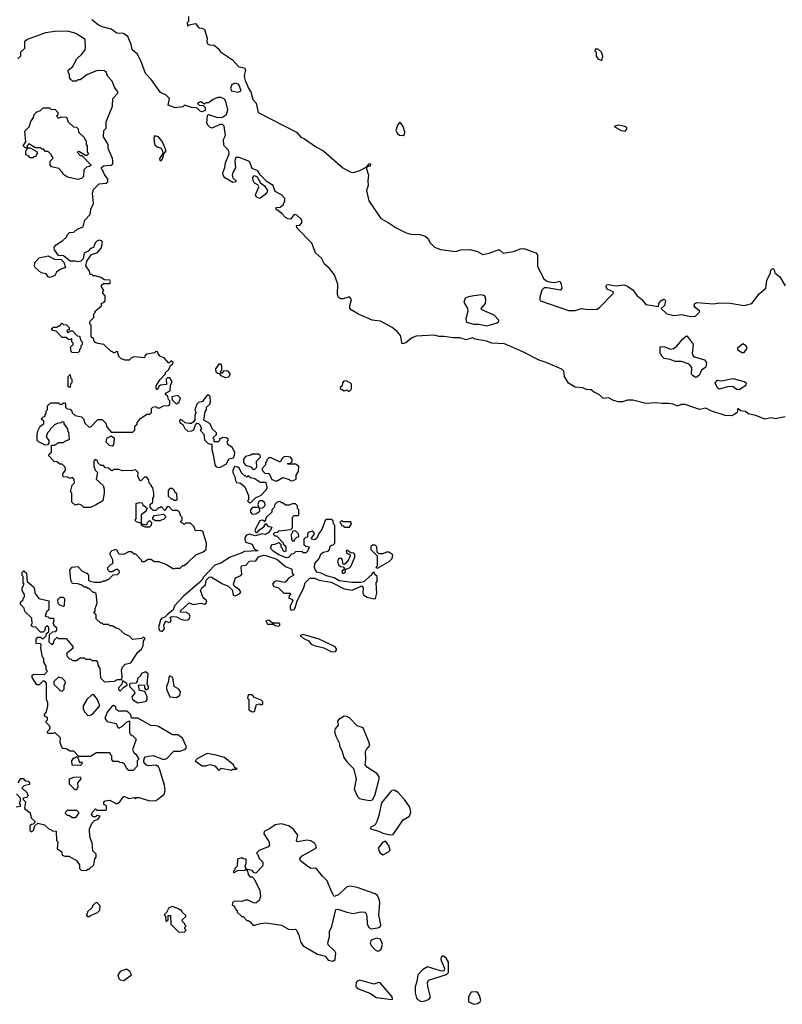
# Model space of a CAD drawing. Extents: x 1861455 to 2058065, y 200073 to 437907.
# Tile 350 of 574: x 1964742 to 1970692, y 326756 to 334439. Entities that reach past the tile are written whole.
import ezdxf

# ---------------------------------------------------------------- set-up
doc = ezdxf.new("R2010")
doc.units = 0

msp = doc.modelspace()

# ---------------------------------------------------------------- linework, layer by layer
at = {"layer": '0CON05XD'}
for points in [[(1966060, 334465), (1966060, 334425), (1966050, 334415), (1966051.7, 334391.7), (1966065, 334400), (1966115, 334410), (1966140, 334375), (1966165, 334372.5), (1966183, 334363), (1966206.1, 334296.1), (1966201.2, 334265), (1966205, 334252.5), (1966224.1, 334244.1), (1966260.7, 334240.7), (1966290, 334215), (1966308.3, 334188.3), (1966402.5, 334125), (1966451.7, 334071.7), (1966495, 334062.5), (1966503.3, 334045), (1966496.4, 334013.6), (1966493, 333997), (1966501.2, 333965), (1966529.3, 333899.3), (1966546.7, 333875), (1966562.5, 333815), (1966587, 333787), (1966603.9, 333713.9), (1966902.3, 333562.3), (1966935, 333523.3), (1966965, 333510), (1967049.5, 333449.5), (1967115, 333413.3), (1967264.2, 333284.2), (1967325, 333250), (1967347, 333247), (1967395, 333262), (1967450, 333290), (1967470, 333315), (1967480, 333315), (1967477.5, 333295), (1967450, 333290), (1967446.7, 333275), (1967464.3, 333225), (1967457.6, 333182.4), (1967460, 333145), (1967446.7, 333105), (1967466.7, 333025), (1967558.8, 332888.8), (1967616.5, 332856.5), (1967678.8, 332815), (1967756.2, 332775), (1967795, 332764.5), (1967863, 332763), (1967905, 332750), (1967925.8, 332735), (1967941.2, 332701.2), (1967979.2, 332665), (1968025, 332645.8), (1968145, 332631.5), (1968183.6, 332643.6), (1968255, 332646.9), (1968315, 332631.4), (1968355, 332606.9), (1968405, 332617.5), (1968475, 332643.1), (1968485, 332643.1), (1968515, 332618.2), (1968595, 332629.5), (1968649.1, 332650.9), (1968675, 332653.8), (1968769.5, 332619.5), (1968781.2, 332605), (1968780.8, 332515), (1968829.5, 332419.5), (1968855, 332400), (1968873.9, 332393.9), (1968915, 332387.5), (1968955, 332400), (1968967.5, 332375), (1968972.5, 332345), (1968961.7, 332328.3), (1968856.4, 332346.4), (1968835, 332347.5), (1968815, 332327.5), (1968799.2, 332275), (1968799.2, 332255), (1968805.6, 332245.6), (1969025, 332168.6), (1969075, 332169.5), (1969125, 332186.2), (1969175, 332178.1), (1969245, 332180.8), (1969265, 332192.5), (1969376, 332305), (1969371.2, 332315), (1969326.2, 332335), (1969318, 332355), (1969320, 332370), (1969335, 332373.8), (1969395, 332362), (1969455, 332370.8), (1969485, 332358.6), (1969528, 332328), (1969556.3, 332286.3), (1969595.4, 332255.4), (1969627.6, 332217.6), (1969725, 332200), (1969728, 332225), (1969744.2, 332245), (1969765, 332258.8), (1969775, 332256.2), (1969780, 332245), (1969771.7, 332208.3), (1969747.5, 332185), (1969790, 332145), (1969845, 332131.1), (1969907.5, 332137.5), (1969976.9, 332123.1), (1970014, 332125), (1970044.2, 332155), (1970047.5, 332165), (1970015, 332189.5), (1970004.7, 332205), (1970010, 332225), (1970025, 332231.8), (1970155, 332222.5), (1970205, 332228.5), (1970285, 332226.7), (1970395, 332208), (1970455, 332223.3), (1970511.2, 332298.8), (1970562.5, 332345), (1970571.9, 332405), (1970600, 332465), (1970602.5, 332485), (1970615, 332496.7), (1970626.7, 332495), (1970632.5, 332465), (1970671.3, 332431.3), (1970715, 332362.5)], [(1965455, 334363.8), (1965385, 334382), (1965355, 334398), (1965305, 334439.2)], [(1965168.3, 330851.7), (1965155, 330867.5), (1965135, 330860), (1965115, 330870), (1965081.7, 330871.7), (1965080, 330895), (1965100, 330925), (1965098.3, 330948.3), (1965075, 330970), (1965055, 330970), (1965035, 330990), (1965011.7, 330991.7), (1964970, 331035), (1964971.7, 331048.3), (1964990, 331065), (1964991.7, 331118.3), (1965015, 331120), (1965045, 331140), (1965085, 331140), (1965091.7, 331148.3), (1965130, 331165), (1965127, 331217), (1965120, 331225), (1965117, 331247), (1965090, 331285), (1965088.3, 331298.3), (1965075, 331300), (1965067, 331293), (1965035, 331287.5), (1965013.6, 331276.4), (1964980, 331245), (1964977, 331233), (1964960, 331215), (1964950, 331185), (1964970, 331155), (1964970, 331135), (1964958.3, 331121.7), (1964935, 331120), (1964925, 331130), (1964891.7, 331141.7), (1964880, 331155), (1964880, 331205), (1964887.5, 331235), (1964901.7, 331268.3), (1964930, 331285), (1964930, 331305), (1964910, 331325), (1964921.7, 331338.3), (1964940, 331345), (1964940, 331355), (1964950, 331365), (1964950, 331385), (1964960, 331395), (1964960, 331425), (1964985, 331450), (1965045, 331450), (1965055, 331440), (1965075, 331440), (1965085, 331450), (1965095, 331450), (1965100, 331445), (1965100, 331415), (1965113, 331403), (1965135, 331400), (1965150, 331385), (1965151.7, 331371.7), (1965175, 331350), (1965225, 331340), (1965240, 331325), (1965251.7, 331291.7), (1965285, 331260), (1965298.3, 331261.7), (1965351.7, 331318.3), (1965385, 331320), (1965415, 331290), (1965423, 331263), (1965455, 331220), (1965625, 331220), (1965640, 331235), (1965641.7, 331268.3), (1965658.3, 331281.7), (1965660, 331295), (1965683.9, 331326.1), (1965735, 331360), (1965758.3, 331361.7), (1965770, 331375), (1965770, 331405), (1965780, 331415), (1965805, 331420), (1965815, 331410), (1965835, 331410), (1965863.8, 331426.2), (1965902.5, 331427.5), (1965912.5, 331437.5), (1965912.5, 331465), (1965903.3, 331475), (1965898.3, 331498.3), (1965880, 331515), (1965880, 331525), (1965917.3, 331542.7), (1965918.8, 331585), (1965931.4, 331615), (1965915, 331643.8), (1965895, 331643.3), (1965886.2, 331633.8), (1965888.8, 331591.2), (1965841.7, 331588.3), (1965830, 331580), (1965815, 331550), (1965808.3, 331558.3), (1965808.3, 331581.7), (1965835, 331630), (1965880, 331675), (1965880, 331685), (1965905, 331710), (1965920, 331740), (1965937.3, 331752.7), (1965940, 331765), (1965925, 331776.7), (1965905, 331760), (1965869.3, 331799.3), (1965841.7, 331811.7), (1965821.7, 331831.7), (1965818.3, 331848.3), (1965805, 331850), (1965795, 331840), (1965735, 331830), (1965720, 331815), (1965715, 331800), (1965635, 331807.5), (1965615, 331800), (1965597, 331783), (1965565, 331782.5), (1965533.3, 331793.3), (1965520, 331805), (1965510, 331825), (1965508.3, 331848.3), (1965495, 331850), (1965485, 331840), (1965475, 331840), (1965465, 331850), (1965455, 331850), (1965400, 331905), (1965353, 331913), (1965335, 331920), (1965320, 331935), (1965320, 331945), (1965300, 331965), (1965300, 332055), (1965290, 332065), (1965290, 332085), (1965320, 332115), (1965320, 332145), (1965330, 332155), (1965330, 332165), (1965380, 332205), (1965381.7, 332228.3), (1965398.3, 332231.7), (1965410, 332245), (1965410, 332285), (1965390, 332305), (1965390, 332315), (1965400, 332325), (1965380, 332355), (1965381.7, 332368.3), (1965395, 332380), (1965445, 332380), (1965450, 332395), (1965445, 332406.7), (1965405, 332410), (1965375, 332427.5), (1965335, 332440), (1965315, 332440), (1965305, 332450), (1965291.7, 332451.7), (1965286.7, 332476.7), (1965258.3, 332518.3), (1965267.5, 332555), (1965303.2, 332606.8), (1965348.2, 332621.8), (1965379.1, 332655), (1965388.9, 332695), (1965382.2, 332712.2), (1965365, 332717.5), (1965345, 332710.5), (1965332.5, 332697.5), (1965318.2, 332661.8), (1965295, 332652.5), (1965277.6, 332632.4), (1965245, 332618), (1965237.7, 332572.3), (1965220, 332555), (1965195, 332548.9), (1965174.4, 332555.6), (1965135.8, 332555.8), (1965085, 332596), (1965045, 332600), (1965013, 332643), (1965012.5, 332665), (1965030, 332685), (1965080, 332715), (1965110, 332745), (1965110, 332755), (1965131.7, 332778.3), (1965165, 332780), (1965190, 332805), (1965236.4, 332823.6), (1965250, 332875), (1965291.7, 332918.3), (1965298.3, 332961.7), (1965317.5, 333005), (1965310, 333085), (1965317.5, 333115), (1965363, 333157), (1965417, 333163), (1965430, 333175), (1965430, 333195), (1965405, 333230), (1965388.3, 333268.3), (1965380, 333275), (1965380, 333285), (1965395, 333297.5), (1965457, 333303), (1965470, 333315), (1965470, 333335), (1965467, 333357), (1965433, 333433), (1965432.5, 333465), (1965397.5, 333525), (1965400, 333575), (1965417, 333593), (1965418.3, 333641.7), (1965467, 333763), (1965470, 333825), (1965507.5, 333865), (1965507, 333877), (1965483, 333913), (1965465, 333960), (1965430, 333995), (1965418.3, 334028.3), (1965405, 334040), (1965355, 334042.5), (1965335, 334037.5), (1965265, 334010), (1965215, 333970), (1965195, 333970), (1965185, 333960), (1965155, 333960), (1965141.7, 333971.7), (1965130, 333985), (1965130, 334015), (1965123, 334023), (1965120, 334045), (1965155, 334070), (1965187, 334133), (1965225, 334167.5), (1965252.5, 334205), (1965256.7, 334225), (1965252.5, 334285), (1965181.7, 334331.7), (1965118.8, 334348.8), (1965016.4, 334346.4), (1964943.6, 334336.4), (1964800, 334285), (1964780, 334265), (1964780, 334215), (1964750, 334185), (1964750, 334155), (1964727, 334133)], [(1970715, 331340), (1970635, 331324), (1970605, 331331.2), (1970555, 331322.5), (1970485, 331351.2), (1970425, 331363.3), (1970405, 331382.5), (1970366, 331386), (1970345, 331406), (1970340, 331375), (1970314.2, 331355.8), (1970292.3, 331347.7), (1970245, 331351.4), (1970135, 331385.8), (1970095, 331406.7), (1970045, 331398), (1969935, 331436.7), (1969903.6, 331436.4), (1969875, 331424), (1969839.2, 331439.2), (1969805, 331444.2), (1969755, 331442.9), (1969705, 331450), (1969625.9, 331444.1), (1969525, 331470), (1969485, 331470), (1969445, 331456.7), (1969415, 331456.7), (1969375, 331467.5), (1969335, 331487.5), (1969295, 331482.5), (1969265, 331512.5), (1969220, 331535), (1969201.7, 331551.7), (1969165, 331552.5), (1969135, 331567.5), (1969075, 331572.5), (1969023.9, 331603.9), (1968992.5, 331655), (1968987, 331697), (1968971.7, 331711.7), (1968850, 331765), (1968795, 331781.1), (1968666.6, 331846.6), (1968525, 331908.6), (1968425.4, 331914.6), (1968385, 331929.6), (1968295.5, 331945.5), (1968275, 331955.7), (1968225, 331941.8), (1968175, 331955.5), (1968125, 331956.5), (1968055, 331968), (1968015, 331966), (1967975, 331978), (1967835, 331970), (1967802.7, 331957.3), (1967755, 331917.5), (1967725, 331910), (1967712, 331975), (1967686.4, 332006.4), (1967647.9, 332037.9), (1967557.7, 332087.7), (1967492.5, 332095), (1967385, 332142), (1967327.5, 332175), (1967318.8, 332188.8), (1967318, 332205), (1967332, 332255), (1967315, 332277.5), (1967265, 332260), (1967245, 332260), (1967230.5, 332270.5), (1967221.2, 332295), (1967223.8, 332375), (1967198.3, 332448.3), (1967158.3, 332498.3), (1967120.9, 332530.9), (1967097.9, 332577.9), (1967050.6, 332620.6), (1967022.5, 332695), (1966904, 332815), (1966902.5, 332835), (1966925, 332834), (1966942.5, 332855), (1966943.8, 332873.8), (1966936.7, 332885), (1966903.9, 332913.9), (1966885, 332918.5), (1966855, 332883.8), (1966835, 332884.3), (1966815, 332895.8), (1966787.9, 332927.9), (1966747.8, 332955), (1966740, 332965), (1966745, 332973.8), (1966775, 332975.8), (1966798.1, 332995), (1966812, 333025), (1966810, 333045), (1966785, 333073.3), (1966735, 333098), (1966720.8, 333145), (1966673.8, 333173.8), (1966619.7, 333229.7), (1966600.7, 333260.7), (1966555, 333278), (1966535, 333331.2), (1966455, 333364.2), (1966427.5, 333362.5), (1966420.9, 333339.1), (1966427, 333283), (1966407.4, 333252.6), (1966400.6, 333225), (1966405.2, 333205.2), (1966427.5, 333185), (1966427.5, 333175), (1966405, 333168.1), (1966344, 333204), (1966330.6, 333225), (1966328.1, 333245), (1966342.9, 333285), (1966347.5, 333322.5), (1966367, 333367), (1966377.5, 333395), (1966370.8, 333420.8), (1966336.7, 333455), (1966333.8, 333465), (1966332.5, 333505), (1966347.5, 333535), (1966337, 333607), (1966325, 333620), (1966305, 333620), (1966245, 333592.5), (1966225, 333600), (1966210, 333615), (1966202.5, 333635), (1966208.3, 333691.7), (1966215, 333700), (1966285, 333676.7), (1966325, 333677.5), (1966355, 333700), (1966367.5, 333735), (1966351.7, 333801.7), (1966339.3, 333819.3), (1966315, 333832.5), (1966288.3, 333831.7), (1966253, 333817), (1966215, 333790), (1966195, 333790), (1966185, 333780), (1966155, 333797.5), (1966135, 333790), (1966130, 333785), (1966141.7, 333771.7), (1966175, 333770), (1966190, 333755), (1966188.3, 333731.7), (1966165, 333720), (1966150, 333725), (1966125, 333750), (1966083.6, 333753.6), (1966035, 333770), (1966025, 333770), (1966015, 333760), (1965955, 333752.5), (1965901.7, 333771.7), (1965910, 333825), (1965885, 333850), (1965840.7, 333870.7), (1965770.5, 333970.5), (1965725, 334020), (1965693.8, 334105), (1965660.7, 334170.7), (1965618.8, 334205), (1965611.2, 334245), (1965586.7, 334306.7), (1965551.7, 334331.7), (1965500, 334335), (1965455, 334363.8)], [(1969285, 334120), (1969292.5, 334155), (1969280, 334185), (1969255, 334210), (1969231.7, 334208.3), (1969230, 334195), (1969240, 334185), (1969240, 334155), (1969253.6, 334133.6), (1969285, 334120)], [(1966445, 333872.5), (1966470, 333885), (1966452.5, 333932.5), (1966425, 333944.2), (1966397.1, 333932.9), (1966386.2, 333905), (1966393.6, 333883.6), (1966445, 333872.5)], [(1965195, 333192.5), (1965115, 333210), (1965085, 333230), (1965075, 333250), (1965048.3, 333278.3), (1964991.7, 333291.7), (1964980, 333305), (1964980, 333335), (1965000, 333355), (1965000, 333365), (1964990, 333375), (1964990, 333385), (1964965, 333410), (1964945, 333410), (1964928.3, 333428.3), (1964915, 333430), (1964905, 333440), (1964865, 333440), (1964815, 333470), (1964800, 333455), (1964800, 333440), (1964785, 333440), (1964770, 333455), (1964790, 333485), (1964781.7, 333568.3), (1964817, 333603), (1964830, 333645), (1964850, 333675), (1964855, 333700), (1964875, 333720), (1964905, 333730), (1964925, 333750), (1964975, 333750), (1964985, 333740), (1965018.3, 333738.3), (1965040, 333715), (1965040, 333695), (1965030, 333685), (1965045, 333670), (1965065, 333680), (1965108.3, 333678.3), (1965121.7, 333641.7), (1965161.7, 333601.7), (1965185, 333600), (1965198.3, 333588.3), (1965201.7, 333561.7), (1965248.3, 333518.3), (1965250, 333505), (1965260, 333495), (1965260, 333465), (1965270, 333455), (1965270, 333405), (1965278.3, 333391.7), (1965265, 333380), (1965255, 333380), (1965205, 333410), (1965190, 333405), (1965215, 333380), (1965228.3, 333378.3), (1965300, 333305), (1965287, 333293), (1965263, 333287), (1965241.7, 333268.3), (1965240, 333215), (1965225, 333200), (1965195, 333192.5)], [(1967735, 333536.2), (1967745, 333542.5), (1967746.2, 333565), (1967733.3, 333605), (1967719.3, 333629.3), (1967705, 333637.5), (1967690, 333615), (1967676.7, 333575), (1967689.7, 333549.7), (1967705, 333537.5), (1967735, 333536.2)], [(1969465, 333570), (1969480, 333585), (1969480, 333595), (1969462.5, 333605), (1969415, 333616.7), (1969380, 333605), (1969434.1, 333574.1), (1969465, 333570)], [(1965845, 333336.4), (1965856.4, 333353.6), (1965866.7, 333393.3), (1965883.9, 333415), (1965856.3, 333486.3), (1965826, 333525), (1965796.1, 333533.9), (1965789, 333521), (1965793.9, 333465), (1965815, 333446.3), (1965845.7, 333435.7), (1965857.2, 333415), (1965858.8, 333395), (1965833.4, 333355), (1965835, 333339.4), (1965845, 333336.4)], [(1964845, 333360), (1964825, 333360), (1964808.3, 333378.3), (1964790, 333385), (1964790, 333415), (1964800, 333425), (1964800, 333440), (1964825, 333440), (1964878.3, 333408.3), (1964880, 333395), (1964870, 333385), (1964868.3, 333371.7), (1964855, 333370), (1964845, 333360)], [(1966615, 333042.5), (1966590, 333055), (1966583.2, 333073.2), (1966607.1, 333135), (1966599.5, 333149.5), (1966575, 333163.8), (1966563.2, 333183.2), (1966562.1, 333207.9), (1966575, 333223.1), (1966595, 333214), (1966620.6, 333165), (1966652.4, 333142.4), (1966675.7, 333105), (1966674.3, 333095), (1966657.3, 333075), (1966615, 333042.5)], [(1964975, 332427.5), (1964965, 332432.5), (1964950, 332455), (1964910, 332465), (1964862.5, 332505), (1964857.5, 332515), (1964860, 332545), (1964895, 332580), (1964965, 332597.5), (1965015, 332570), (1965065, 332567.5), (1965086.1, 332546.1), (1965100, 332505), (1965059.3, 332490.7), (1965030.5, 332469.5), (1965015.9, 332444.1), (1964995, 332433.3), (1964975, 332427.5)], [(1968385, 332050.8), (1968405, 332054.2), (1968466.8, 332073.2), (1968480, 332085), (1968480, 332095), (1968443.2, 332133.2), (1968346.7, 332175), (1968343.8, 332185), (1968375.6, 332225), (1968378.9, 332255), (1968371.2, 332285), (1968345, 332290.8), (1968285, 332284.2), (1968243, 332277), (1968217.5, 332265), (1968206.7, 332235), (1968235, 332186.7), (1968238.5, 332165), (1968222.5, 332105), (1968228.3, 332078.3), (1968285, 332063.3), (1968326.4, 332063.6), (1968385, 332050.8)], [(1965195, 331840), (1965153, 331843), (1965143, 331853), (1965140, 331885), (1965160, 331905), (1965160, 331915), (1965150, 331925), (1965148.3, 331948.3), (1965125, 331940), (1965105, 331960), (1965075, 331960), (1965028.3, 332008.3), (1965000, 332015), (1964991.7, 332028.3), (1965005, 332040), (1965035, 332040), (1965045, 332050), (1965055, 332050), (1965075, 332070), (1965085, 332060), (1965108.3, 332058.3), (1965128.3, 332038.3), (1965128.3, 332021.7), (1965110, 332015), (1965111.7, 332001.7), (1965125, 332000), (1965135, 332010), (1965155, 332010), (1965191.7, 331971.7), (1965208.3, 331968.3), (1965220, 331935), (1965230, 331925), (1965230, 331905), (1965220, 331895), (1965220, 331875), (1965210, 331865), (1965208.3, 331851.7), (1965195, 331840)], [(1970015, 331646.7), (1969987.5, 331665), (1969983.3, 331675), (1969986.7, 331725), (1969965, 331750), (1969905, 331772.5), (1969855, 331772.5), (1969817, 331787), (1969770, 331795), (1969750, 331815), (1969750, 331825), (1969740, 331835), (1969740, 331885), (1969745, 331890), (1969775, 331886.7), (1969818.3, 331868.3), (1969843.3, 331873.3), (1969869.7, 331890.3), (1969915, 331950), (1969945, 331972.5), (1969949.3, 331969.3), (1969997.3, 331907.3), (1969988.8, 331835), (1969995.9, 331815.9), (1970007.5, 331807.5), (1970085, 331784), (1970100.8, 331765), (1970095, 331727.5), (1970062.5, 331705), (1970045, 331667.5), (1970025, 331650), (1970015, 331646.7)], [(1970375, 331842.5), (1970395, 331843.3), (1970418.8, 331875), (1970410, 331895), (1970385, 331908.8), (1970342.5, 331875), (1970342.5, 331865), (1970375, 331842.5)], [(1966345, 331647.5), (1966375, 331652.5), (1966386.7, 331675), (1966367.7, 331697.7), (1966335, 331700), (1966318.3, 331681.7), (1966311.7, 331681.7), (1966310, 331695), (1966320, 331705), (1966320, 331735), (1966315, 331750), (1966295, 331750), (1966270, 331715), (1966271.7, 331691.7), (1966285, 331680), (1966298.3, 331678.3), (1966311.7, 331661.7), (1966345, 331647.5)], [(1965135, 331570), (1965120, 331575), (1965120, 331655), (1965135, 331670), (1965140, 331645), (1965150, 331635), (1965150, 331605), (1965140, 331595), (1965135, 331570)], [(1967315, 331540), (1967330, 331555), (1967330, 331595), (1967318.3, 331608.3), (1967305, 331610), (1967295, 331620), (1967271.7, 331618.3), (1967260, 331605), (1967258.3, 331581.7), (1967241.7, 331568.3), (1967241.7, 331561.7), (1967273, 331543), (1967295, 331550), (1967305, 331540), (1967315, 331540)], [(1970355, 331550), (1970335, 331553.3), (1970305, 331576.2), (1970265, 331573.8), (1970200, 331555), (1970186.4, 331566.4), (1970167.5, 331605), (1970185, 331626.7), (1970217.7, 331622.3), (1970305, 331638.8), (1970395, 331616.7), (1970410, 331605), (1970406.2, 331585), (1970355, 331550)], [(1965965, 331440), (1965975, 331450), (1965985, 331450), (1965997.5, 331485), (1965975, 331507.5), (1965930, 331495), (1965931.7, 331471.7), (1965965, 331440)], [(1966305, 330943.8), (1966355.7, 330974.3), (1966375, 331012), (1966409.5, 331020.5), (1966419.3, 331040.7), (1966420, 331065), (1966400.5, 331100.5), (1966367.5, 331125), (1966360, 331145), (1966370, 331155), (1966370, 331165), (1966356.7, 331176.7), (1966325, 331180), (1966315, 331170), (1966301.7, 331168.3), (1966300, 331155), (1966290, 331145), (1966260, 331145), (1966260, 331165), (1966250, 331175), (1966277.5, 331202.5), (1966277.5, 331215), (1966247.5, 331245), (1966225, 331287.5), (1966180, 331315), (1966188.3, 331381.7), (1966200, 331395), (1966200, 331415), (1966225, 331440), (1966231.7, 331458.3), (1966228.3, 331498.3), (1966215, 331510), (1966205, 331510), (1966169.3, 331460.7), (1966138.3, 331451.7), (1966125, 331440), (1966110, 331395), (1966117.5, 331375), (1966108.3, 331351.7), (1966110, 331315), (1966098.3, 331301.7), (1966081.7, 331288.3), (1966065, 331287.5), (1966033.3, 331293.3), (1966010, 331315), (1965995, 331320), (1965990, 331305), (1965992.5, 331295), (1966015, 331280), (1966029.7, 331249.7), (1966055, 331228.8), (1966085, 331230), (1966102, 331238), (1966113, 331277), (1966125, 331290), (1966138.3, 331288.3), (1966150, 331275), (1966160, 331245), (1966150, 331235), (1966180, 331205), (1966185, 331160), (1966210, 331135), (1966225, 331127.5), (1966235, 331130), (1966242.5, 331122.5), (1966240.6, 331085), (1966252.9, 331045), (1966264.3, 330964.3), (1966275, 330951.2), (1966305, 330943.8)], [(1965465, 331113.3), (1965477.5, 331122.5), (1965481.7, 331171.7), (1965455, 331190), (1965420, 331170), (1965413.8, 331145), (1965440, 331120), (1965465, 331113.3)], [(1964730, 328485), (1964751.7, 328518.3), (1964768.3, 328518.3), (1964785, 328500), (1964808.3, 328498.3), (1964820, 328485), (1964818.3, 328471.7), (1964775, 328460), (1964760, 328445), (1964800, 328405), (1964800, 328395), (1964810, 328385), (1964795, 328370), (1964770, 328365), (1964770, 328355), (1964787.5, 328335), (1964780, 328285), (1964825, 328250), (1964831.7, 328211.7), (1964860, 328185), (1964860, 328175), (1964848.3, 328161.7), (1964835, 328160), (1964821.7, 328148.3), (1964821.7, 328111.7), (1964838.3, 328101.7), (1964850, 328115), (1964861.7, 328148.3), (1964885, 328170), (1964937, 328157), (1964971.7, 328121.7), (1964985, 328120), (1964995, 328110), (1965028.3, 328108.3), (1965030, 328035), (1965040, 328025), (1965035, 327970), (1965068.3, 327948.3), (1965075, 327920), (1965095, 327912.5), (1965125, 327912.5), (1965185, 327877.5), (1965210, 327845), (1965210, 327815), (1965221.7, 327801.7), (1965265, 327800), (1965275, 327810), (1965285, 327810), (1965320, 327845), (1965328.3, 327891.7), (1965340, 327905), (1965338.3, 327928.3), (1965313, 327953), (1965307.5, 328015), (1965292.5, 328055), (1965286.7, 328105), (1965287.5, 328125), (1965307, 328173), (1965325, 328190), (1965355, 328200), (1965370, 328225), (1965345, 328230), (1965335, 328220), (1965315, 328220), (1965301.7, 328231.7), (1965310, 328255), (1965335, 328280), (1965345, 328270), (1965415, 328270), (1965420, 328275), (1965420, 328305), (1965400, 328315), (1965400, 328335), (1965410, 328345), (1965445, 328350), (1965493, 328323), (1965505, 328322.5), (1965523, 328337), (1965555, 328380), (1965595, 328362.5), (1965635, 328370), (1965645, 328360), (1965655, 328370), (1965675, 328370), (1965755, 328343.3), (1965805, 328347.5), (1965828, 328362), (1965870, 328395), (1965877.5, 328425), (1965872.5, 328465), (1965833.2, 328593.2), (1965825, 328608.8), (1965805, 328621.2), (1965745, 328617.5), (1965730, 328625), (1965710, 328645), (1965712.5, 328675), (1965723.9, 328686.1), (1965745, 328693.3), (1965785, 328696.7), (1965865, 328667.5), (1965890, 328675), (1965945, 328730), (1965995, 328732.5), (1966027, 328743), (1966038.3, 328751.7), (1966042.5, 328765), (1966013, 328833), (1965975, 328857.5), (1965935, 328857.5), (1965825, 328922.5), (1965805, 328930), (1965765, 328932.5), (1965665, 328990), (1965615, 328990), (1965610, 329015), (1965590, 329035), (1965575, 329042.5), (1965512.3, 329042.3), (1965497.5, 329055), (1965489.3, 329079.3), (1965475, 329087.5), (1965460.7, 329079.3), (1965423.9, 329036.1), (1965407.5, 328985), (1965425, 328963.3), (1965495, 328947.5), (1965505, 328920), (1965515, 328910), (1965545, 328927.5), (1965575, 328957.5), (1965598.3, 328968.3), (1965600, 328875), (1965610, 328865), (1965610, 328855), (1965625, 328850), (1965650, 328825), (1965622.5, 328742.5), (1965631.7, 328721.7), (1965648.3, 328708.3), (1965670, 328675), (1965670, 328665), (1965660, 328655), (1965660, 328615), (1965628.3, 328581.7), (1965595, 328580), (1965575, 328600), (1965559.3, 328629.3), (1965545, 328640), (1965523, 328643), (1965515, 328650), (1965471.7, 328651.7), (1965460, 328665), (1965460, 328695), (1965450, 328705), (1965448.3, 328718.3), (1965341.7, 328718.3), (1965295, 328690), (1965205, 328690), (1965165, 328730), (1965135, 328730), (1965105, 328750), (1965081.7, 328751.7), (1965068.3, 328768.3), (1965058.3, 328798.3), (1965060, 328835), (1965020, 328875), (1965013, 328877), (1965005, 328870), (1964965, 328870), (1964960, 328875), (1964960, 328885), (1964977, 328903), (1964980, 328915), (1964975, 328930), (1964950, 328955), (1964950, 328965), (1964960, 328975), (1964960, 328995), (1964945, 329000), (1964932.5, 329015), (1964951.7, 329038.3), (1964962.5, 329085), (1964961.7, 329111.7), (1964952.5, 329135), (1964951.7, 329261.7), (1964938.3, 329278.3), (1964925, 329280), (1964895, 329250), (1964875, 329250), (1964840, 329305), (1964840, 329325), (1964855, 329332.5), (1964935, 329330), (1964960, 329355), (1964950, 329365), (1964950, 329395), (1964930, 329425), (1964930, 329455), (1964920, 329465), (1964907.5, 329535), (1964910, 329565), (1964905, 329570), (1964871.7, 329571.7), (1964870, 329605), (1964885, 329620), (1964905, 329620), (1964915, 329610), (1964928.3, 329611.7), (1964948.3, 329631.7), (1964951.7, 329648.3), (1964970, 329665), (1964970, 329695), (1964955, 329710), (1964940, 329695), (1964938.3, 329671.7), (1964925, 329660), (1964905, 329660), (1964868.3, 329698.3), (1964841.7, 329701.7), (1964830, 329715), (1964840, 329725), (1964838.3, 329768.3), (1964781.7, 329821.7), (1964778.3, 329848.3), (1964750, 329875), (1964750, 329895), (1964768.3, 329911.7), (1964770, 329925), (1964780, 329935), (1964780, 329955), (1964762.5, 329985), (1964762.5, 330005), (1964777.5, 330035), (1964770, 330045), (1964770, 330095), (1964763, 330103), (1964762.5, 330125), (1964775, 330137.5), (1964795, 330120), (1964800, 330055), (1964847.5, 330015), (1964857, 329997), (1964860, 329965), (1964891.7, 329921.7), (1964970, 329905), (1964970, 329835), (1964951.7, 329818.3), (1964940, 329785), (1964965, 329780), (1964975, 329770), (1965005, 329770), (1965010, 329745), (1965000, 329735), (1965010, 329715), (1965030, 329695), (1965030, 329675), (1965018.3, 329661.7), (1964995, 329660), (1964971.7, 329638.3), (1964970, 329585), (1964995, 329560), (1965007, 329573), (1965011.7, 329598.3), (1965025, 329610), (1965035, 329620), (1965045, 329610), (1965105, 329610), (1965158.3, 329548.3), (1965158.3, 329531.7), (1965110, 329495), (1965110, 329475), (1965131.7, 329451.7), (1965145, 329450), (1965155, 329440), (1965185, 329440), (1965215, 329460), (1965245, 329460), (1965255, 329450), (1965295, 329450), (1965305, 329440), (1965338.3, 329438.3), (1965350, 329425), (1965353, 329403), (1965367, 329377), (1965373, 329303), (1965403, 329273), (1965481.7, 329278.3), (1965505, 329290), (1965538.3, 329291.7), (1965542.5, 329315), (1965537, 329363), (1965543.9, 329386.1), (1965565, 329410), (1965608.3, 329421.7), (1965665, 329502.5), (1965693, 329527), (1965707, 329553), (1965708.3, 329591.7), (1965720, 329605), (1965720, 329615), (1965705, 329620), (1965695, 329610), (1965623, 329603), (1965598, 329628), (1965563.6, 329643.6), (1965517, 329687), (1965495, 329690), (1965465, 329710), (1965445, 329710), (1965435, 329720), (1965395, 329720), (1965385, 329730), (1965375, 329730), (1965340, 329765), (1965340, 329795), (1965320, 329815), (1965330, 329825), (1965330, 329845), (1965347.5, 329885), (1965338.3, 329958.3), (1965325, 329970), (1965315, 329970), (1965285, 330000), (1965275, 330000), (1965265, 330010), (1965245, 330010), (1965227, 330027), (1965195, 330037.5), (1965155, 330040), (1965142.5, 330065), (1965132.5, 330145), (1965153, 330167), (1965195, 330172.5), (1965230, 330135), (1965265, 330120), (1965280, 330105), (1965280, 330065), (1965285, 330060), (1965325, 330050), (1965375, 330050), (1965395, 330060), (1965415, 330060), (1965425, 330070), (1965435, 330070), (1965471.7, 330108.3), (1965505, 330110), (1965520, 330125), (1965518.3, 330138.3), (1965505, 330150), (1965495, 330150), (1965465, 330130), (1965445, 330130), (1965430, 330145), (1965430, 330165), (1965455, 330190), (1965470, 330195), (1965470, 330225), (1965447.5, 330265), (1965450, 330285), (1965463.3, 330296.7), (1965495, 330307.5), (1965515, 330270), (1965555, 330267.5), (1965595, 330290), (1965615, 330290), (1965635, 330270), (1965645, 330270), (1965690, 330225), (1965695, 330210), (1965715, 330210), (1965745, 330230), (1965765, 330230), (1965795, 330210), (1965825, 330210), (1965887, 330187), (1965943, 330153), (1965955, 330160), (1965995, 330160), (1966015, 330180), (1966025, 330180), (1966055, 330202.5), (1966116.4, 330263.6), (1966175, 330287.5), (1966197.5, 330305), (1966200, 330355), (1966170, 330445), (1966155, 330452.5), (1966115, 330450), (1966100, 330485), (1966075, 330510), (1966035, 330510), (1966025, 330500), (1966015, 330510), (1966001.7, 330511.7), (1966000, 330525), (1966010, 330535), (1966010, 330555), (1966000, 330565), (1965990, 330595), (1965975, 330610), (1965935, 330610), (1965905, 330640), (1965891.7, 330638.3), (1965875, 330610), (1965845, 330640), (1965835, 330630), (1965825, 330630), (1965805, 330610), (1965785, 330610), (1965771.7, 330621.7), (1965760, 330635), (1965760, 330655), (1965780, 330675), (1965780, 330705), (1965790, 330715), (1965790, 330745), (1965780, 330785), (1965770, 330795), (1965770, 330805), (1965751.7, 330821.7), (1965750, 330845), (1965735, 330870), (1965715, 330870), (1965688.3, 330841.7), (1965681.7, 330841.7), (1965663.3, 330875), (1965667, 330907), (1965647, 330927), (1965615, 330920), (1965565, 330922.5), (1965545, 330917.5), (1965515, 330930), (1965475, 330930), (1965465, 330920), (1965453, 330923), (1965435, 330940), (1965411.7, 330941.7), (1965395, 330960), (1965375, 330960), (1965351.7, 330981.7), (1965348.3, 330998.3), (1965331.7, 331008.3), (1965320, 330995), (1965320, 330955), (1965330, 330925), (1965350, 330905), (1965340, 330855), (1965392.5, 330805), (1965402.5, 330775), (1965402.5, 330745), (1965390, 330685), (1965335, 330650), (1965295, 330632.5), (1965243, 330633), (1965225, 330650), (1965205, 330657.5), (1965175, 330650), (1965150, 330675), (1965150, 330745), (1965142.5, 330752.5), (1965142.5, 330765), (1965153, 330807), (1965170, 330825), (1965168.3, 330851.7)], [(1966575, 330930), (1966591.7, 330948.3), (1966590, 330995), (1966620, 331025), (1966618.3, 331038.3), (1966605, 331050), (1966555, 331050), (1966545, 331040), (1966505, 331030), (1966489.5, 331010.5), (1966488.6, 330985), (1966505, 330962.5), (1966545, 330950), (1966561.7, 330931.7), (1966575, 330930)], [(1966745, 330837.5), (1966795, 330867.5), (1966845, 330850), (1966855, 330840), (1966875, 330842.5), (1966900, 330855), (1966900, 330885), (1966917, 330913), (1966920, 330955), (1966895, 330970), (1966835, 330970), (1966832.5, 330975), (1966855, 330977.5), (1966868.3, 330991.7), (1966867.6, 331007.6), (1966855.3, 331025.3), (1966825, 331031.8), (1966802.5, 331027.5), (1966788.8, 331015), (1966775, 330987.5), (1966705, 331020), (1966685, 331020), (1966670, 331005), (1966670, 330995), (1966660, 330985), (1966660, 330965), (1966633, 330937), (1966633, 330923), (1966655, 330900), (1966688.3, 330898.3), (1966710, 330850), (1966745, 330837.5)], [(1966535, 330670), (1966545, 330672.5), (1966581.7, 330708.3), (1966625, 330730), (1966668, 330772), (1966673.9, 330786.1), (1966668.8, 330818.8), (1966656.4, 330826.4), (1966618.3, 330828.3), (1966577, 330857), (1966543, 330863), (1966525, 330880), (1966515, 330870), (1966505, 330880), (1966495, 330880), (1966473.9, 330903.9), (1966457.7, 330937.7), (1966445, 330946.7), (1966418.3, 330951.7), (1966406.2, 330925), (1966406.1, 330906.1), (1966420, 330875), (1966425, 330842.5), (1966435, 330828.8), (1966465, 330821.2), (1966500, 330795), (1966526.7, 330725), (1966527.5, 330692.5), (1966520, 330685), (1966535, 330670)], [(1965965, 330690), (1965970, 330695), (1965968.3, 330738.3), (1965951.7, 330751.7), (1965950, 330765), (1965935, 330780), (1965915, 330780), (1965900, 330765), (1965901.7, 330721.7), (1965925, 330700), (1965935, 330700), (1965945, 330690), (1965965, 330690)], [(1965855, 329664.4), (1965873.3, 329685), (1965868, 329715), (1965875, 329733.3), (1965885, 329746.7), (1965905, 329735.6), (1965920, 329740), (1965923.5, 329755), (1965916.2, 329775), (1965927, 329783), (1965965, 329780.6), (1966000.4, 329760.4), (1966024.6, 329754.6), (1966053, 329757), (1966065.6, 329764.4), (1966072, 329785), (1966061.7, 329801.7), (1966042.6, 329812.6), (1966000, 329815), (1965993.8, 329825), (1966065, 329887.5), (1966095.9, 329875.9), (1966155, 329886), (1966185, 329879.4), (1966197.5, 329885), (1966202.5, 329905), (1966175, 329927.5), (1966153.3, 329985), (1966162.5, 330005), (1966190.7, 330029.3), (1966196.7, 330065), (1966221.4, 330088.6), (1966235, 330090.8), (1966325, 330035.8), (1966365, 330021.2), (1966398.9, 329988.9), (1966407.4, 329947.4), (1966425, 329942.5), (1966459.2, 329960.8), (1966467.1, 329975), (1966453.4, 329993.4), (1966417.1, 330017.1), (1966411.4, 330035), (1966425.8, 330085), (1966467.7, 330102.3), (1966476.3, 330113.7), (1966469.4, 330165), (1966472.7, 330177.3), (1966507.3, 330182.7), (1966535, 330213.8), (1966583.8, 330216.2), (1966605, 330246.7), (1966645, 330260), (1966661.7, 330258.3), (1966748.6, 330228.6), (1966815, 330172.5), (1966865, 330152.5), (1966869.2, 330119.2), (1966880, 330105), (1966838.3, 330081.7), (1966818.6, 330051.4), (1966805, 330047.5), (1966745, 330059.3), (1966727.1, 330052.9), (1966714.4, 330035), (1966723.8, 330015), (1966762, 330005), (1966802.9, 329962.9), (1966853, 329963), (1966857.5, 329955), (1966845, 329943.3), (1966843.1, 329925), (1966866.1, 329916.1), (1966873.8, 329905), (1966852.9, 329865), (1966852.5, 329842.5), (1966861.2, 329831.2), (1966882.5, 329837.5), (1966891.2, 329848.8), (1966907.5, 329905), (1966959.2, 330005), (1966970.8, 330045), (1967005, 330082), (1967045, 330080.8), (1967075, 330065.8), (1967171.2, 330051.2), (1967275, 329998.8), (1967335, 329986.7), (1967411.7, 330021.7), (1967421.2, 330005), (1967420, 329965), (1967428, 329948), (1967453.3, 329933.3), (1967505, 329920), (1967518.3, 329921.7), (1967528.8, 329965), (1967522.5, 330045), (1967530, 330055), (1967530, 330095), (1967511.7, 330111.7), (1967505, 330130), (1967490, 330115), (1967485, 330100), (1967473.6, 330096.4), (1967427, 330053), (1967405, 330047.5), (1967335, 330047.5), (1967235, 330061.2), (1967195, 330083.3), (1967135, 330098.8), (1967095, 330120), (1967065, 330126.7), (1967046.7, 330145), (1967042, 330165), (1967046.2, 330195), (1967080, 330235), (1967091.7, 330268.3), (1967110, 330285), (1967149.3, 330290.7), (1967160, 330305), (1967165, 330330), (1967175, 330340), (1967188.3, 330341.7), (1967200, 330355), (1967200, 330495), (1967190, 330505), (1967188.3, 330528.3), (1967175, 330540), (1967135, 330540), (1967125, 330530), (1967097.5, 330455), (1967077.5, 330435), (1967062.5, 330395), (1967045, 330380), (1967020, 330385), (1967021.7, 330398.3), (1967042.5, 330425), (1967036.4, 330436.4), (1967025, 330446.7), (1966993.3, 330436.7), (1966987.5, 330425), (1966988.3, 330401.7), (1966971.7, 330398.3), (1966960, 330385), (1966960, 330345), (1966975, 330330), (1967000, 330325), (1966990, 330295), (1966975, 330280), (1966955, 330280), (1966945, 330290), (1966893, 330287), (1966878.3, 330271.7), (1966861.7, 330268.3), (1966838.3, 330241.7), (1966825, 330240), (1966763, 330263), (1966720.7, 330290.7), (1966700, 330315), (1966710, 330345), (1966735, 330346.7), (1966765, 330360), (1966780, 330345), (1966780, 330325), (1966790, 330315), (1966791.7, 330301.7), (1966805, 330290), (1966820, 330295), (1966820, 330325), (1966800, 330345), (1966800, 330355), (1966748.3, 330408.3), (1966735, 330410), (1966720, 330425), (1966731.7, 330438.3), (1966755, 330440), (1966765, 330450), (1966858.3, 330461.7), (1966870, 330475), (1966871.7, 330558.3), (1966885, 330570), (1966915, 330570), (1966920, 330575), (1966920, 330615), (1966910, 330625), (1966910, 330645), (1966895, 330660), (1966868.3, 330661.7), (1966845, 330650), (1966815, 330650), (1966795, 330670), (1966785, 330670), (1966775, 330680), (1966750, 330675), (1966733, 330657), (1966728.3, 330631.7), (1966710, 330615), (1966710, 330595), (1966665.7, 330554.3), (1966655, 330520), (1966649.7, 330529.7), (1966635, 330534.4), (1966615, 330528), (1966576.2, 330455), (1966585, 330437.5), (1966595, 330437.5), (1966612.3, 330457.7), (1966648, 330482), (1966662.5, 330507.5), (1966677.5, 330487.5), (1966708.3, 330478.3), (1966700, 330455), (1966680, 330435), (1966657, 330423), (1966635, 330426.7), (1966581.7, 330411.7), (1966534.1, 330424.1), (1966512.4, 330417.6), (1966502.5, 330405), (1966498.1, 330385), (1966503.2, 330363.2), (1966555, 330346.7), (1966570.7, 330310.7), (1966600, 330295), (1966495, 330290), (1966470, 330275), (1966385, 330246.2), (1966310.7, 330199.3), (1966265, 330182.5), (1966170, 330085), (1966170, 330075), (1966145, 330047.5), (1966020.5, 329939.5), (1965950, 329865), (1965940, 329835), (1965894.2, 329795.8), (1965875, 329776.7), (1965851.2, 329768.8), (1965841.2, 329755), (1965825.8, 329695), (1965833.6, 329673.6), (1965855, 329664.4)], [(1966565, 330580), (1966585, 330584.2), (1966616.7, 330605), (1966612.5, 330627.5), (1966640, 330630), (1966654, 330645), (1966657.5, 330655), (1966651.7, 330671.7), (1966635.7, 330685.7), (1966615.7, 330684.3), (1966605.6, 330674.4), (1966601.2, 330655), (1966607.5, 330632.5), (1966557.7, 330632.3), (1966542.5, 330615), (1966542.5, 330595), (1966554.2, 330584.2), (1966565, 330580)], [(1965690, 330510), (1965685, 330510), (1965655, 330520), (1965640, 330535), (1965650, 330545), (1965650, 330665), (1965675, 330672.5), (1965698.3, 330668.3), (1965700, 330655), (1965740, 330625), (1965730, 330615), (1965730, 330605), (1965690, 330575), (1965690, 330510)], [(1965755, 330480), (1965725, 330480), (1965695, 330490), (1965690, 330510), (1965705, 330500), (1965735, 330500), (1965740, 330515), (1965755, 330530), (1965770, 330515), (1965767, 330493), (1965755, 330480)], [(1965835, 330527.5), (1965798.3, 330528.3), (1965781.7, 330541.7), (1965780, 330555), (1965795, 330570), (1965865, 330580), (1965878.3, 330568.3), (1965880, 330555), (1965865, 330540), (1965845, 330532.5), (1965835, 330527.5)], [(1967315, 330480), (1967330, 330505), (1967325, 330520), (1967265, 330520), (1967255, 330530), (1967240, 330515), (1967250, 330505), (1967251.7, 330491.7), (1967265, 330490), (1967275, 330480), (1967315, 330480)], [(1966885, 330370), (1966890, 330385), (1966905, 330400), (1966920, 330405), (1966918.3, 330428.3), (1966895, 330450), (1966871.7, 330448.3), (1966870, 330435), (1966860, 330425), (1966863, 330383), (1966871.7, 330371.7), (1966885, 330370)], [(1967275, 330119.2), (1967285, 330130), (1967281.7, 330148.3), (1967315, 330162), (1967326.9, 330173.1), (1967357.5, 330245), (1967357.5, 330265), (1967350, 330275), (1967325, 330280), (1967295, 330300), (1967290, 330295), (1967291.7, 330281.7), (1967305, 330270), (1967318.3, 330268.3), (1967320, 330255), (1967306.7, 330225), (1967285, 330196.7), (1967275, 330186.7), (1967265, 330190), (1967258.8, 330228.8), (1967245, 330237.5), (1967228.3, 330231.7), (1967220.5, 330209.5), (1967233, 330183), (1967245, 330173.3), (1967265, 330170), (1967280, 330155), (1967256, 330135), (1967261.3, 330121.3), (1967275, 330119.2)], [(1967535, 330160), (1967625, 330212.5), (1967647.5, 330235), (1967653, 330263), (1967623, 330283), (1967605, 330283.3), (1967575, 330270), (1967545, 330270), (1967530, 330285), (1967527.5, 330325), (1967515, 330337.5), (1967495, 330340), (1967482.5, 330327.5), (1967482.5, 330305), (1967530, 330255), (1967532.5, 330195), (1967530, 330175), (1967520, 330165), (1967535, 330160)], [(1965085, 329860), (1965055, 329870), (1965043, 329883), (1965040, 329915), (1965058.3, 329931.7), (1965081.7, 329931.7), (1965091.7, 329921.7), (1965090, 329865), (1965085, 329860)], [(1966765, 329707.5), (1966772.5, 329715), (1966772.5, 329725), (1966765, 329730), (1966715, 329730), (1966685, 329752.5), (1966663, 329747), (1966675, 329722.5), (1966721.7, 329721.7), (1966735, 329712.5), (1966765, 329707.5)], [(1967175, 329506.7), (1967205, 329510), (1967217.5, 329525), (1967202.5, 329545), (1967077.5, 329605), (1966955, 329642.5), (1966930, 329635), (1966955, 329612.5), (1966995, 329592.5), (1967016.4, 329566.4), (1967040, 329555), (1967115, 329537.5), (1967175, 329506.7)], [(1965075, 329200), (1965090, 329215), (1965090, 329245), (1965100, 329265), (1965097, 329277), (1965075, 329300), (1965045, 329310), (1965010, 329275), (1965010, 329255), (1965061.7, 329201.7), (1965075, 329200)], [(1965665, 329107.5), (1965695, 329112.5), (1965729.3, 329120.7), (1965736.4, 329133.6), (1965736.7, 329155), (1965717.7, 329197.7), (1965677.5, 329205), (1965670, 329245), (1965675, 329250), (1965715.8, 329245.8), (1965716, 329225), (1965725, 329213.3), (1965735, 329212.5), (1965746.7, 329223.3), (1965747.1, 329235), (1965735.7, 329255), (1965744.4, 329334.4), (1965725, 329349.2), (1965692.9, 329337.1), (1965685, 329320), (1965661.7, 329298.3), (1965660, 329275), (1965648.3, 329261.7), (1965605, 329260), (1965600, 329255), (1965600, 329235), (1965635, 329200), (1965640, 329185), (1965617.5, 329155), (1965622.5, 329135), (1965665, 329107.5)], [(1965965, 329151.2), (1965991.2, 329168.8), (1965995.8, 329195), (1965984.6, 329214.6), (1965948.2, 329235), (1965936, 329305), (1965915, 329320), (1965905, 329310), (1965904.2, 329275), (1965887.1, 329235), (1965887.5, 329215), (1965914.2, 329154.2), (1965965, 329151.2)], [(1965525, 329200), (1965555, 329230), (1965580, 329245), (1965578.3, 329258.3), (1965545, 329280), (1965540, 329255), (1965512.5, 329225), (1965513.3, 329213.3), (1965525, 329200)], [(1965275, 329010), (1965295, 329012.5), (1965309.3, 329020.7), (1965367.5, 329085), (1965350, 329135), (1965321.7, 329171.7), (1965305, 329170), (1965267.5, 329135), (1965237.5, 329085), (1965238.3, 329058.3), (1965250, 329035), (1965275, 329010)], [(1966555, 329037.5), (1966575, 329040), (1966590, 329095), (1966615, 329100), (1966627, 329093), (1966638.3, 329101.7), (1966640, 329115), (1966625, 329130), (1966575, 329150), (1966555, 329170), (1966525, 329170), (1966520, 329145), (1966530, 329135), (1966530, 329055), (1966555, 329037.5)], [(1967472.5, 328347.5), (1967495, 328351.2), (1967512, 328385), (1967545.8, 328515), (1967545.9, 328534.1), (1967528.2, 328558.2), (1967456.2, 328605), (1967436.7, 328625), (1967443.3, 328665), (1967440.7, 328729.3), (1967446.7, 328745), (1967473.3, 328775), (1967466.7, 328805), (1967422.7, 328912.7), (1967375, 328929.2), (1967315, 328990.8), (1967295, 329002), (1967275, 329003.3), (1967231.7, 328978.3), (1967222.5, 328965), (1967226.2, 328935), (1967204.3, 328905.7), (1967199.2, 328885), (1967209.1, 328849.1), (1967236, 328795), (1967240, 328765), (1967255.8, 328735.8), (1967272.1, 328682.1), (1967296.2, 328645), (1967346, 328595), (1967368, 328515), (1967351.9, 328435), (1967377.5, 328377.5), (1967392.6, 328362.6), (1967415, 328355.6), (1967472.5, 328347.5)], [(1965215, 328620), (1965151.7, 328621.7), (1965150, 328655), (1965165, 328680), (1965175, 328680), (1965185, 328690), (1965198.3, 328678.3), (1965203, 328653), (1965211.7, 328641.7), (1965228.3, 328648.3), (1965230, 328635), (1965215, 328620)], [(1966295, 328580), (1966315, 328597.5), (1966395, 328582.5), (1966405, 328590), (1966435, 328590), (1966440, 328595), (1966421.7, 328601.7), (1966410, 328625), (1966340.7, 328680.7), (1966265, 328703.3), (1966205, 328712.5), (1966130, 328675), (1966112.5, 328655), (1966165, 328617.5), (1966195, 328617.5), (1966225, 328626.7), (1966265, 328616.2), (1966295, 328580)], [(1965185, 328430), (1965175, 328430), (1965130, 328475), (1965130, 328515), (1965165, 328527.5), (1965215, 328530), (1965220, 328515), (1965192.5, 328485), (1965196.7, 328453.3), (1965185, 328430)], [(1964715, 328297.5), (1964748.3, 328301.7), (1964750, 328315), (1964740, 328325), (1964750, 328345), (1964750, 328365), (1964718.3, 328398.3)], [(1967635, 328077.5), (1967655, 328080), (1967734.3, 328195.7), (1967783.3, 328225), (1967793.8, 328255), (1967786, 328295), (1967744.3, 328354.3), (1967695, 328408.8), (1967665, 328427.5), (1967646.4, 328423.6), (1967636.1, 328413.9), (1967565, 328327.5), (1967545, 328230), (1967527.7, 328182.3), (1967515, 328157.5), (1967480, 328135), (1967480, 328125), (1967545, 328106.2), (1967575, 328091.2), (1967635, 328077.5)], [(1965175, 328210), (1965155, 328210), (1965125, 328230), (1965115, 328230), (1965100, 328245), (1965101.7, 328258.3), (1965115, 328270), (1965185, 328270), (1965200, 328255), (1965200, 328245), (1965175, 328210)], [(1967185, 327093.3), (1967203.6, 327106.4), (1967210, 327155), (1967201.7, 327171.7), (1967149.5, 327219.5), (1967146.2, 327235), (1967160, 327285), (1967160, 327325), (1967176.4, 327363.6), (1967207.5, 327495), (1967225, 327498.8), (1967295, 327474.2), (1967345, 327465.7), (1967405, 327476.9), (1967435, 327475.7), (1967445.5, 327465.5), (1967451.4, 327445), (1967454.2, 327384.2), (1967466.2, 327355), (1967485, 327346), (1967536.8, 327353.2), (1967555, 327361.2), (1967560.8, 327375), (1967543.5, 327455), (1967552.9, 327545), (1967549.1, 327569.1), (1967534.3, 327604.3), (1967515, 327618), (1967375, 327667.5), (1967325, 327677.5), (1967295, 327673.8), (1967228.8, 327611.2), (1967195, 327597.5), (1967173.8, 327635), (1967140.5, 327720.5), (1967103.8, 327755), (1967061.7, 327811.7), (1967048, 327818), (1967015, 327815.6), (1966979.8, 327839.8), (1966934, 327875), (1966926.7, 327895), (1966945, 327913.3), (1967049.3, 327970.7), (1967056.7, 327985), (1967045, 328010), (1967015, 328032.5), (1966985, 328036.7), (1966910, 328025), (1966902.5, 328035), (1966913.3, 328075), (1966876.7, 328125), (1966838.8, 328148.8), (1966785, 328163.3), (1966735, 328157.5), (1966690, 328125), (1966650, 328105), (1966647.5, 328085), (1966687, 328027), (1966691.7, 327998.3), (1966680, 327985), (1966610, 327955), (1966590, 327935), (1966600, 327925), (1966610, 327895), (1966640, 327865), (1966640, 327845), (1966637.5, 327835), (1966585, 327780), (1966571.7, 327781.7), (1966555, 327800), (1966510, 327810), (1966502.5, 327835), (1966510, 327855), (1966508.3, 327888.3), (1966485, 327890), (1966475, 327900), (1966441.7, 327888.3), (1966440, 327835), (1966420, 327815), (1966420, 327805), (1966410, 327795), (1966411.7, 327781.7), (1966445, 327800), (1966497.5, 327802.5), (1966510, 327810), (1966520, 327795), (1966525, 327770), (1966541.7, 327751.7), (1966555, 327750), (1966568.3, 327738.3), (1966615.9, 327645.9), (1966621.7, 327598.3), (1966611.2, 327565), (1966585, 327546.2), (1966566.7, 327546.7), (1966525, 327567.5), (1966505, 327567.5), (1966475, 327557.5), (1966415, 327560), (1966401.7, 327548.3), (1966400, 327535), (1966418.3, 327518.3), (1966420, 327505), (1966440, 327485), (1966440, 327475), (1966475, 327440), (1966485, 327440), (1966515, 327410), (1966525, 327410), (1966539.3, 327399.3), (1966565, 327370), (1966623, 327387), (1966665, 327392.5), (1966785, 327373.8), (1966845, 327338.8), (1966895, 327341.2), (1966905, 327332.5), (1966920, 327295), (1966932.3, 327242.3), (1966955, 327212.5), (1967065, 327146.7), (1967125, 327132.5), (1967149.3, 327099.3), (1967185, 327093.3)], [(1967575, 327923.3), (1967620, 327945), (1967631.7, 327958.3), (1967623.3, 327995), (1967595, 328030), (1967575, 328020), (1967540, 327975), (1967551.7, 327941.7), (1967575, 327923.3)], [(1965285, 327440), (1965295, 327450), (1965348.3, 327471.7), (1965368.3, 327491.7), (1965370, 327525), (1965345, 327550), (1965330, 327545), (1965310, 327525), (1965308.3, 327511.7), (1965271.7, 327478.3), (1965270, 327465), (1965260, 327455), (1965271.7, 327441.7), (1965285, 327440)], [(1966025, 327320), (1966040, 327335), (1966030, 327345), (1966030, 327355), (1966040, 327365), (1966030, 327375), (1966030, 327385), (1966011.7, 327401.7), (1966010, 327415), (1966038.3, 327441.7), (1966038.3, 327448.3), (1966011.7, 327471.7), (1966005, 327490), (1965995, 327490), (1965981.7, 327501.7), (1965935, 327520), (1965905, 327510), (1965888.3, 327471.7), (1965870, 327455), (1965880, 327445), (1965881.7, 327401.7), (1965900, 327415), (1965901.7, 327448.3), (1965918.3, 327448.3), (1965921.7, 327381.7), (1965981.7, 327321.7), (1966025, 327320)], [(1967535, 327171.2), (1967545, 327173.3), (1967563.3, 327185), (1967573.3, 327225), (1967556.7, 327265), (1967525, 327271.2), (1967485, 327256.2), (1967476.9, 327235), (1967484, 327215), (1967515, 327180), (1967535, 327171.2)], [(1967875, 326776.7), (1967905, 326783.8), (1967937.5, 326795), (1967947.5, 326812.5), (1967927.1, 326895), (1967924.4, 326925.6), (1967931.2, 326945), (1968071.7, 326988.3), (1968087.5, 327005), (1968086.7, 327085), (1968068.8, 327115), (1968045, 327133.3), (1968030, 327125), (1968026.7, 327105), (1968057.5, 327035), (1968050, 327015), (1968025, 327017.5), (1967925, 327048.8), (1967885, 327026.2), (1967848.8, 326985), (1967841.2, 326935), (1967826.4, 326893.6), (1967828.8, 326845), (1967838.8, 326805), (1967845, 326793.3), (1967875, 326776.7)], [(1965555, 326942.5), (1965613.8, 326985), (1965602.5, 327012.5), (1965575, 327030.8), (1965527.1, 327012.9), (1965508.8, 326985), (1965516.2, 326956.2), (1965526.2, 326946.2), (1965555, 326942.5)], [(1967645, 326792.5), (1967650, 326795), (1967647.5, 326815), (1967555, 326923.3), (1967545, 326926.2), (1967505, 326914), (1967395, 326943.8), (1967375, 326936.7), (1967368, 326925), (1967363.8, 326895), (1967378.3, 326878.3), (1967473.9, 326843.9), (1967525, 326810), (1967645, 326792.5)], [(1968285, 326756), (1968315, 326761.2), (1968335.9, 326774.1), (1968340, 326785), (1968330, 326825), (1968317.5, 326845), (1968305, 326852.5), (1968265, 326850), (1968243.3, 326815), (1968243.3, 326775), (1968285, 326756)]]:
    msp.add_lwpolyline(points, dxfattribs=at)

doc.saveas('drawing.dxf')
